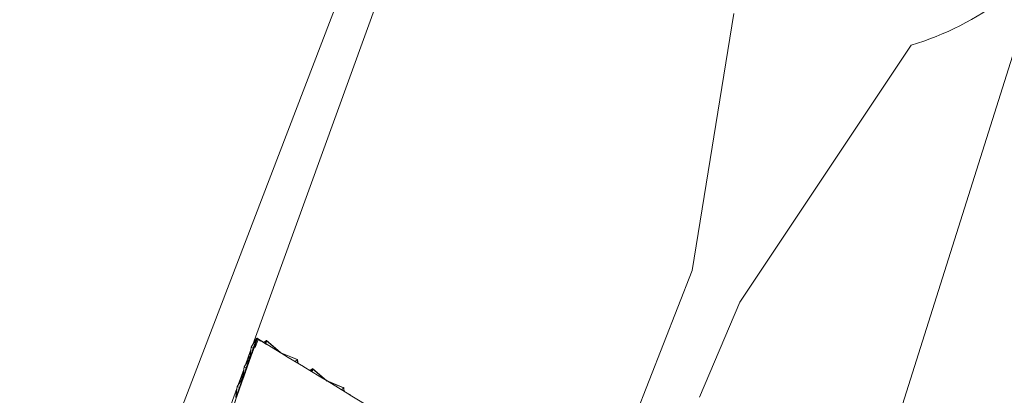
# Model space of a CAD drawing. Header units: inches. Extents: x 424 to 2043, y -237 to 445.
# Tile 963 of 965: x 1508 to 1699, y 191 to 264. Entities that reach past the tile are written whole.
import ezdxf

# ---------------------------------------------------------------- set-up
doc = ezdxf.new("R2010")
doc.units = ezdxf.units.IN
doc.header["$MEASUREMENT"] = 0
for name, color, linetype, lineweight in [('A-GENM', 13, 'Continuous', 9), ('A-GLAZ-CURT', 52, 'Continuous', 9), ('A-ROOF', 132, 'Continuous', 9), ('A-WALL', 113, 'Continuous', 9)]:
    doc.layers.add(name, color=color, linetype=linetype, lineweight=lineweight)

# ---------------------------------------------------------------- blocks, each defined once
blk = doc.blocks.new('Family2 - Family2-154966-Site')
at = {"layer": 'A-GLAZ-CURT'}
for p, q in [((-136.89, 69.23), (-137.98, 67.52)), ((-136.89, 69.23), (-137.98, 67.52)), ((-136.88, 69.28), (-137.55, 67.37)), ((-137.53, 67.36), (-136.86, 69.25)), ((-137.49, 67.35), (-136.82, 69.25)), ((-136.93, 68.77), (-136.87, 69.12)), ((-136.88, 69.25), (-136.88, 69.25)), ((-136.88, 69.07), (-136.88, 68.91)), ((-136.87, 69.29), (-136.87, 69.28)), ((-136.86, 68.96), (-136.86, 69.14)), ((-136.85, 69.28), (-136.83, 69.32)), ((-136.82, 69.07), (-136.82, 69.28)), ((-137.55, 67.37), (-138.23, 65.46)), ((-138.21, 65.51), (-137.98, 67.52)), ((-138.21, 65.51), (-137.98, 67.52)), ((-138.2, 65.47), (-137.53, 67.36)), ((-138.17, 65.45), (-137.49, 67.35)), ((-137.98, 67.52), (-137.55, 67.37)), ((-137.98, 67.52), (-137.55, 67.37)), ((-137.53, 67.36), (-137.55, 67.37)), ((-137.49, 67.35), (-137.53, 67.36)), ((-137.49, 67.35), (-137.43, 67.33)), ((-137.49, 67.35), (-137.43, 67.33)), ((-137.14, 68.15), (-136.95, 68.89)), ((-138.23, 65.46), (-138.23, 65.45)), ((-138.22, 65.4), (-138.21, 65.44)), ((-138.21, 65.49), (-138.21, 65.48)), ((-138.18, 65.42), (-138.05, 65.58)), ((-138.13, 65.55), (-138.01, 65.7)), ((-137.95, 65.88), (-138.12, 65.58)), ((-137.99, 65.75), (-138.09, 65.63)), ((-137.72, 66.51), (-138.04, 65.81))]:
    blk.add_line(p, q, dxfattribs=at)
for points, knots in [([(-136.83, 69.32), (-136.84, 69.32), (-136.84, 69.32), (-136.85, 69.32), (-136.85, 69.32), (-136.85, 69.32), (-136.85, 69.32), (-136.86, 69.31), (-136.86, 69.31), (-136.86, 69.31), (-136.86, 69.3), (-136.87, 69.3), (-136.87, 69.3), (-136.87, 69.29), (-136.87, 69.29), (-136.87, 69.29)], [0, 0, 0, 0, 0.0833333, 0.125, 0.1458333, 0.1666667, 0.2083333, 0.2291667, 0.25, 0.2916667, 0.3125, 0.3333333, 0.375, 0.4166667, 0.4293296, 0.4293296, 0.4293296, 0.4293296]), ([(-136.82, 69.26), (-136.82, 69.26), (-136.82, 69.26), (-136.82, 69.27), (-136.82, 69.28), (-136.82, 69.28), (-136.82, 69.29), (-136.82, 69.29), (-136.82, 69.3), (-136.82, 69.3), (-136.82, 69.3), (-136.82, 69.31), (-136.82, 69.31), (-136.83, 69.31), (-136.83, 69.32), (-136.83, 69.32), (-136.83, 69.32)], [0.51984, 0.51984, 0.51984, 0.51984, 0.5416667, 0.5833333, 0.625, 0.6666667, 0.6875, 0.7083333, 0.75, 0.7708333, 0.7916667, 0.8333333, 0.8541667, 0.875, 0.9166667, 1, 1, 1, 1]), ([(-136.82, 69.25), (-136.82, 69.25), (-136.82, 69.26), (-136.82, 69.26), (-136.82, 69.26)], [0.47583256, 0.47583256, 0.47583256, 0.47583256, 0.5, 0.51974833, 0.51974833, 0.51974833, 0.51974833]), ([(-138.22, 65.4), (-138.22, 65.4), (-138.23, 65.41), (-138.23, 65.41), (-138.23, 65.41), (-138.23, 65.41), (-138.23, 65.42), (-138.23, 65.42), (-138.23, 65.42), (-138.23, 65.43), (-138.23, 65.43), (-138.23, 65.44), (-138.23, 65.44), (-138.23, 65.45), (-138.23, 65.45), (-138.23, 65.45)], [0, 0, 0, 0, 0.0833333, 0.125, 0.1458333, 0.1666667, 0.2083333, 0.2291667, 0.25, 0.2916667, 0.3125, 0.3333333, 0.375, 0.4166667, 0.4293296, 0.4293296, 0.4293296, 0.4293296]), ([(-138.16, 65.45), (-138.17, 65.45), (-138.17, 65.45), (-138.17, 65.44), (-138.17, 65.44), (-138.18, 65.43), (-138.18, 65.42), (-138.18, 65.42), (-138.19, 65.42), (-138.19, 65.41), (-138.19, 65.41), (-138.2, 65.41), (-138.2, 65.41), (-138.2, 65.4), (-138.21, 65.4), (-138.21, 65.4), (-138.21, 65.4), (-138.22, 65.4), (-138.22, 65.4)], [0.4166667, 0.4166667, 0.4166667, 0.4166667, 0.4583333, 0.5, 0.5416667, 0.5833333, 0.625, 0.6666667, 0.6875, 0.7083333, 0.75, 0.7708333, 0.7916667, 0.8333333, 0.8541667, 0.875, 0.9166667, 1, 1, 1, 1])]:
    blk.add_open_spline(points, degree=3, knots=knots, dxfattribs=at)
blk.add_open_spline([(-136.82, 69.24), (-136.82, 69.25), (-136.82, 69.25), (-136.82, 69.25)], degree=3, dxfattribs=at)
blk = doc.blocks.new('Family2 - Family2-V1-Site')
at = {"layer": 'A-GLAZ-CURT'}
for p, q in [((-138.24, 65.42), (-139.33, 63.7)), ((-138.24, 65.42), (-139.33, 63.7)), ((-138.23, 65.46), (-138.9, 63.55)), ((-138.88, 63.55), (-138.21, 65.44)), ((-138.84, 63.53), (-138.17, 65.43)), ((-138.28, 64.95), (-138.22, 65.3)), ((-138.22, 65.47), (-138.23, 65.46)), ((-138.23, 65.44), (-138.23, 65.43)), ((-138.23, 65.25), (-138.23, 65.09)), ((-138.21, 65.14), (-138.21, 65.33)), ((-138.2, 65.47), (-138.19, 65.5)), ((-138.17, 65.26), (-138.17, 65.46)), ((-138.9, 63.55), (-139.58, 61.65)), ((-139.56, 61.69), (-139.33, 63.7)), ((-139.56, 61.69), (-139.33, 63.7)), ((-139.55, 61.65), (-138.88, 63.55)), ((-139.52, 61.64), (-138.84, 63.53)), ((-139.33, 63.7), (-138.9, 63.55)), ((-139.33, 63.7), (-138.9, 63.55)), ((-138.88, 63.55), (-138.9, 63.55)), ((-138.84, 63.53), (-138.88, 63.55)), ((-138.84, 63.53), (-138.78, 63.51)), ((-138.84, 63.53), (-138.78, 63.51)), ((-138.5, 64.33), (-138.3, 65.07)), ((-139.58, 61.65), (-139.58, 61.63)), ((-139.57, 61.59), (-139.56, 61.62)), ((-139.56, 61.67), (-139.56, 61.66)), ((-139.53, 61.61), (-139.4, 61.77)), ((-139.48, 61.74), (-139.36, 61.88)), ((-139.3, 62.07), (-139.47, 61.76)), ((-139.34, 61.93), (-139.44, 61.81)), ((-139.07, 62.69), (-139.39, 61.99))]:
    blk.add_line(p, q, dxfattribs=at)
for points, knots in [([(-138.19, 65.5), (-138.19, 65.5), (-138.19, 65.51), (-138.2, 65.5), (-138.2, 65.5), (-138.2, 65.5), (-138.2, 65.5), (-138.21, 65.5), (-138.21, 65.49), (-138.21, 65.49), (-138.21, 65.49), (-138.22, 65.49), (-138.22, 65.48), (-138.22, 65.48), (-138.22, 65.47), (-138.22, 65.47)], [0, 0, 0, 0, 0.0833333, 0.125, 0.1458333, 0.1666667, 0.2083333, 0.2291667, 0.25, 0.2916667, 0.3125, 0.3333333, 0.375, 0.4166667, 0.4293296, 0.4293296, 0.4293296, 0.4293296]), ([(-138.17, 65.43), (-138.17, 65.43), (-138.17, 65.43), (-138.17, 65.44), (-138.17, 65.45), (-138.17, 65.46), (-138.17, 65.46), (-138.17, 65.47), (-138.17, 65.47), (-138.17, 65.48), (-138.17, 65.48), (-138.17, 65.48), (-138.17, 65.49), (-138.17, 65.49), (-138.17, 65.49), (-138.18, 65.5), (-138.18, 65.5), (-138.18, 65.5), (-138.19, 65.5)], [0.4166667, 0.4166667, 0.4166667, 0.4166667, 0.4583333, 0.5, 0.5416667, 0.5833333, 0.625, 0.6666667, 0.6875, 0.7083333, 0.75, 0.7708333, 0.7916667, 0.8333333, 0.8541667, 0.875, 0.9166667, 1, 1, 1, 1]), ([(-139.57, 61.59), (-139.57, 61.59), (-139.58, 61.59), (-139.58, 61.59), (-139.58, 61.6), (-139.58, 61.6), (-139.58, 61.6), (-139.58, 61.61), (-139.58, 61.61), (-139.58, 61.61), (-139.58, 61.62), (-139.58, 61.62), (-139.58, 61.63), (-139.58, 61.63), (-139.58, 61.63), (-139.58, 61.63)], [0, 0, 0, 0, 0.0833333, 0.125, 0.1458333, 0.1666667, 0.2083333, 0.2291667, 0.25, 0.2916667, 0.3125, 0.3333333, 0.375, 0.4166667, 0.4293296, 0.4293296, 0.4293296, 0.4293296]), ([(-139.52, 61.64), (-139.52, 61.64), (-139.52, 61.63), (-139.52, 61.63), (-139.52, 61.62), (-139.53, 61.61), (-139.53, 61.61), (-139.54, 61.6), (-139.54, 61.6), (-139.54, 61.6), (-139.54, 61.6), (-139.55, 61.59), (-139.55, 61.59), (-139.55, 61.59), (-139.56, 61.59), (-139.56, 61.59), (-139.57, 61.59), (-139.57, 61.59), (-139.57, 61.59)], [0.4166667, 0.4166667, 0.4166667, 0.4166667, 0.4583333, 0.5, 0.5416667, 0.5833333, 0.625, 0.6666667, 0.6875, 0.7083333, 0.75, 0.7708333, 0.7916667, 0.8333333, 0.8541667, 0.875, 0.9166667, 1, 1, 1, 1])]:
    blk.add_open_spline(points, degree=3, knots=knots, dxfattribs=at)
blk = doc.blocks.new('Family2 - Family2-V5-Site')
at = {"layer": 'A-GLAZ-CURT'}
for p, q in [((-138.18, 65.78), (-138.42, 65.53)), ((-138.18, 65.78), (-138.42, 65.53)), ((-138.2, 65.57), (-138.42, 65.53)), ((-138.42, 65.53), (-138.2, 65.57)), ((-138.28, 65.36), (-138.42, 65.53)), ((-138.42, 65.53), (-138.23, 65.46)), ((-138.42, 65.53), (-138.23, 65.46)), ((-138.42, 65.53), (-138.28, 65.36)), ((-138.39, 65.18), (-138.42, 65.53)), ((-138.39, 65.18), (-138.42, 65.53)), ((-138.21, 65.49), (-138.23, 65.46)), ((-138.23, 65.46), (-138.23, 65.43)), ((-138.23, 65.25), (-138.23, 65.09)), ((-138.21, 65.46), (-138.2, 65.47)), ((-138.21, 65.44), (-138.21, 65.46)), ((-138.21, 65.14), (-138.21, 65.33)), ((-138.17, 65.44), (-138.05, 65.58)), ((-138.17, 65.44), (-138.11, 65.42)), ((-138.17, 65.44), (-138.11, 65.42)), ((-138.17, 65.26), (-138.17, 65.44)), ((-138.17, 65.38), (-138.14, 65.33)), ((-138.13, 65.55), (-138.01, 65.7)), ((-138.13, 65.49), (-138.08, 65.51)), ((-137.99, 65.75), (-138.09, 65.63))]:
    blk.add_line(p, q, dxfattribs=at)
for points, knots in [([(-138.23, 65.46), (-138.23, 65.46), (-138.23, 65.46), (-138.23, 65.46), (-138.23, 65.46), (-138.23, 65.46), (-138.23, 65.46), (-138.23, 65.46), (-138.22, 65.46), (-138.22, 65.46), (-138.22, 65.46), (-138.22, 65.46), (-138.22, 65.46), (-138.21, 65.46), (-138.21, 65.46), (-138.21, 65.46)], [-0.4166667, -0.4166667, -0.4166667, -0.4166667, -0.3958333, -0.375, -0.3333333, -0.3125, -0.2916667, -0.25, -0.2291667, -0.2083333, -0.1666667, -0.1458333, -0.125, -0.0833333, 0, 0, 0, 0]), ([(-138.21, 65.46), (-138.21, 65.45), (-138.2, 65.45), (-138.2, 65.45), (-138.2, 65.45), (-138.19, 65.45), (-138.19, 65.45), (-138.19, 65.45), (-138.19, 65.45), (-138.18, 65.45), (-138.18, 65.45), (-138.18, 65.44), (-138.18, 65.44), (-138.17, 65.44), (-138.17, 65.44), (-138.17, 65.44), (-138.17, 65.44), (-138.17, 65.44), (-138.17, 65.44), (-138.17, 65.44), (-138.17, 65.44), (-138.17, 65.44), (-138.17, 65.44)], [-1, -1, -1, -1, -0.9166667, -0.875, -0.8541667, -0.8333333, -0.7916667, -0.7708333, -0.75, -0.7083333, -0.6875, -0.6666667, -0.625, -0.6041667, -0.5833333, -0.5416667, -0.5, -0.4583333, -0.4166667, -0.3958333, -0.375, -0.3333333, -0.3333333, -0.3333333, -0.3333333])]:
    blk.add_open_spline(points, degree=3, knots=knots, dxfattribs=at)
blk = doc.blocks.new('Family2 - Family2-157036-Site')
at = {"layer": 'A-GLAZ-CURT'}
for p, q in [((-121.91, 64.88), (-121.92, 64.79)), ((-121.9, 64.89), (-121.88, 64.85)), ((-121.87, 64.85), (-121.89, 64.89)), ((-121.85, 64.8), (-121.84, 64.8)), ((-121.83, 64.8), (-121.84, 64.8)), ((-121.83, 64.79), (-121.83, 64.8))]:
    blk.add_line(p, q, dxfattribs=at)
for points, knots in [([(-121.91, 64.85), (-121.91, 64.85), (-121.91, 64.85), (-121.91, 64.86), (-121.91, 64.86), (-121.91, 64.87), (-121.91, 64.87), (-121.91, 64.88), (-121.91, 64.88), (-121.91, 64.89), (-121.91, 64.89), (-121.9, 64.89), (-121.9, 64.89)], [0.7197537, 0.7197537, 0.7197537, 0.7197537, 0.7291667, 0.75, 0.7708333, 0.7916667, 0.8333333, 0.8541667, 0.875, 0.9166667, 0.9583333, 1, 1, 1, 1]), ([(-121.9, 64.89), (-121.9, 64.89), (-121.9, 64.89), (-121.9, 64.9), (-121.9, 64.9), (-121.9, 64.89), (-121.89, 64.89), (-121.89, 64.89), (-121.89, 64.89), (-121.89, 64.89), (-121.89, 64.89), (-121.89, 64.89)], [0, 0, 0, 0, 0.0416667, 0.0833333, 0.125, 0.1458333, 0.1666667, 0.2083333, 0.2291667, 0.25, 0.2542186, 0.2542186, 0.2542186, 0.2542186]), ([(-121.9, 64.8), (-121.9, 64.8), (-121.9, 64.8), (-121.9, 64.8), (-121.9, 64.8)], [0.46264498, 0.46264498, 0.46264498, 0.46264498, 0.47916667, 0.5, 0.5, 0.5, 0.5]), ([(-121.89, 64.78), (-121.89, 64.79), (-121.89, 64.79), (-121.89, 64.79), (-121.89, 64.79)], [0.407841, 0.407841, 0.407841, 0.407841, 0.41666667, 0.42243542, 0.42243542, 0.42243542, 0.42243542])]:
    blk.add_open_spline(points, degree=3, knots=knots, dxfattribs=at)
blk = doc.blocks.new('Family2 - Family2-157062-Site')
at = {"layer": 'A-GLAZ-CURT'}
for p, q in [((-121.92, 64.79), (-121.92, 64.79)), ((-121.85, 64.86), (-121.88, 64.85)), ((-121.87, 64.85), (-121.85, 64.85)), ((-121.86, 64.79), (-121.86, 64.8)), ((-121.85, 64.83), (-121.85, 64.86)), ((-121.85, 64.85), (-121.85, 64.84))]:
    blk.add_line(p, q, dxfattribs=at)
for points, knots in [([(-121.91, 64.8), (-121.91, 64.8), (-121.9, 64.8), (-121.9, 64.8), (-121.9, 64.8)], [0.41666667, 0.41666667, 0.41666667, 0.41666667, 0.4375, 0.44630309, 0.44630309, 0.44630309, 0.44630309]), ([(-121.9, 64.8), (-121.9, 64.8), (-121.9, 64.81), (-121.89, 64.81), (-121.89, 64.81), (-121.89, 64.81), (-121.88, 64.82), (-121.88, 64.82), (-121.88, 64.82), (-121.87, 64.83), (-121.87, 64.83), (-121.87, 64.83), (-121.86, 64.84), (-121.86, 64.84), (-121.86, 64.84), (-121.86, 64.84), (-121.85, 64.85), (-121.85, 64.85), (-121.85, 64.85)], [0.5038448, 0.5038448, 0.5038448, 0.5038448, 0.5208333, 0.5416667, 0.5625, 0.5833333, 0.625, 0.6666667, 0.7083333, 0.75, 0.7708333, 0.7916667, 0.8333333, 0.8541667, 0.875, 0.9166667, 0.9583333, 1, 1, 1, 1]), ([(-121.85, 64.85), (-121.85, 64.85), (-121.85, 64.85), (-121.85, 64.86), (-121.85, 64.86), (-121.85, 64.86), (-121.85, 64.86), (-121.85, 64.86), (-121.85, 64.86), (-121.85, 64.86), (-121.85, 64.86)], [0, 0, 0, 0, 0.0416667, 0.0833333, 0.125, 0.1458333, 0.1666667, 0.2083333, 0.2291667, 0.25, 0.25, 0.25, 0.25])]:
    blk.add_open_spline(points, degree=3, knots=knots, dxfattribs=at)
blk = doc.blocks.new('Family2 - Family2-157064-Site')
at = {"layer": 'A-GLAZ-CURT'}
for p, q in [((-130.93, 70.36), (-130.93, 70.28)), ((-130.92, 70.38), (-130.89, 70.33)), ((-130.88, 70.34), (-130.91, 70.37)), ((-130.9, 70.25), (-130.89, 70.24)), ((-130.86, 70.28), (-130.86, 70.28)), ((-130.85, 70.28), (-130.85, 70.28)), ((-130.84, 70.27), (-130.84, 70.28))]:
    blk.add_line(p, q, dxfattribs=at)
for points, knots in [([(-130.93, 70.34), (-130.93, 70.34), (-130.93, 70.34), (-130.93, 70.34), (-130.93, 70.35), (-130.93, 70.35), (-130.93, 70.36), (-130.93, 70.36), (-130.93, 70.36), (-130.93, 70.37), (-130.92, 70.37), (-130.92, 70.37), (-130.92, 70.38)], [0.7226535, 0.7226535, 0.7226535, 0.7226535, 0.7291667, 0.75, 0.7708333, 0.7916667, 0.8333333, 0.8541667, 0.875, 0.9166667, 0.9583333, 1, 1, 1, 1]), ([(-130.92, 70.38), (-130.92, 70.38), (-130.92, 70.38), (-130.92, 70.38), (-130.92, 70.38), (-130.91, 70.38), (-130.91, 70.38), (-130.91, 70.38), (-130.91, 70.37), (-130.91, 70.37), (-130.91, 70.37), (-130.9, 70.37), (-130.9, 70.37)], [0, 0, 0, 0, 0.0416667, 0.0833333, 0.125, 0.1458333, 0.1666667, 0.2083333, 0.2291667, 0.25, 0.2708333, 0.2821154, 0.2821154, 0.2821154, 0.2821154]), ([(-130.91, 70.28), (-130.91, 70.28), (-130.91, 70.28), (-130.91, 70.29), (-130.91, 70.29)], [0.46440912, 0.46440912, 0.46440912, 0.46440912, 0.47916667, 0.5, 0.5, 0.5, 0.5])]:
    blk.add_open_spline(points, degree=3, knots=knots, dxfattribs=at)
blk.add_open_spline([(-130.91, 70.27), (-130.91, 70.27), (-130.91, 70.27), (-130.91, 70.27)], degree=3, dxfattribs=at)
blk = doc.blocks.new('Family2 - Family2-157070-Site')
at = {"layer": 'A-GLAZ-CURT'}
for p, q in [((-130.94, 70.28), (-130.93, 70.28)), ((-130.93, 70.28), (-130.93, 70.28)), ((-130.87, 70.34), (-130.9, 70.34)), ((-130.88, 70.33), (-130.87, 70.33)), ((-130.87, 70.31), (-130.87, 70.34)), ((-130.87, 70.33), (-130.87, 70.32)), ((-130.87, 70.28), (-130.87, 70.28))]:
    blk.add_line(p, q, dxfattribs=at)
blk.add_open_spline([(-130.92, 70.28), (-130.92, 70.28), (-130.92, 70.28), (-130.92, 70.28)], degree=3, dxfattribs=at)
for points, knots in [([(-130.91, 70.29), (-130.91, 70.29), (-130.91, 70.29), (-130.91, 70.29), (-130.9, 70.3), (-130.9, 70.3), (-130.9, 70.31), (-130.89, 70.31), (-130.89, 70.31), (-130.89, 70.31), (-130.88, 70.32), (-130.88, 70.32), (-130.88, 70.32), (-130.88, 70.32), (-130.88, 70.33), (-130.87, 70.33), (-130.87, 70.33), (-130.87, 70.33)], [0.5042826, 0.5042826, 0.5042826, 0.5042826, 0.5416667, 0.5833333, 0.625, 0.6666667, 0.6875, 0.7083333, 0.75, 0.7708333, 0.7916667, 0.8333333, 0.8541667, 0.875, 0.9166667, 0.9583333, 1, 1, 1, 1]), ([(-130.87, 70.33), (-130.87, 70.33), (-130.87, 70.34), (-130.87, 70.34), (-130.87, 70.34), (-130.87, 70.34), (-130.87, 70.34), (-130.87, 70.34), (-130.87, 70.34), (-130.87, 70.34)], [0, 0, 0, 0, 0.0416667, 0.0833333, 0.125, 0.1458333, 0.1666667, 0.2083333, 0.2264741, 0.2264741, 0.2264741, 0.2264741])]:
    blk.add_open_spline(points, degree=3, knots=knots, dxfattribs=at)
blk = doc.blocks.new('Generic Models 7 - Generic Models 7-166682-Site')
at = {"layer": 'A-GENM'}
for p, q in [((-138.45, 65.88), (-139.12, 64.03)), ((-138.18, 65.79), (-138.45, 65.88)), ((-139.37, 63.35), (-140.55, 60.09)), ((-140.7, 59.66), (-161.37, 2.63)), ((-73.56, 42.37), (-100.54, 52.15)), ((-110.54, -70.74), (-73.56, 42.37)), ((-161.73, 0.81), (-159.54, 6.83)), ((-159.54, 6.83), (-159.4, 6.77)), ((-161.37, 2.63), (-178.15, -43.66)), ((-161.37, 0.68), (-161.73, 0.81)), ((-178.15, -43.66), (-110.54, -70.74))]:
    blk.add_line(p, q, dxfattribs=at)
blk = doc.blocks.new('Generic Models 8 - Generic Models 8-168006-Site')
at = {"layer": 'A-GENM'}
for p, q in [((-114.68, 152.01), (-189.12, -42.1)), ((-136.27, 71.89), (-107.41, 151.55)), ((-42.71, 136.29), (-50.87, 86.28)), ((13.4, 134.13), (-98.02, -218.43)), ((-41.55, 80.15), (-8.23, 130.16)), ((-50.87, 86.28), (-64.36, 51.66)), ((-49.4, 61.64), (-41.55, 80.15)), ((-137.7, 67.96), (-136.7, 70.72)), ((-139.12, 64.03), (-138.03, 67.04)), ((-140.55, 60.09), (-139.37, 63.35))]:
    blk.add_line(p, q, dxfattribs=at)
blk.add_arc((-24.15, 183.92), 56.07, 286.5032, 307.3508, dxfattribs=at)
blk = doc.blocks.new('Generic Models 9 - Generic Models 9-169069-Site')
at = {"layer": 'A-GENM'}
for p, q in [((-189.12, -42.1), (-114.68, 152.01)), ((-107.41, 151.55), (-136.27, 71.89)), ((-50.87, 86.28), (-42.71, 136.29)), ((-98.02, -218.43), (13.4, 134.13)), ((-8.23, 130.16), (-41.55, 80.15)), ((-68.67, 40.6), (-50.87, 86.28)), ((-41.55, 80.15), (-49.4, 61.64)), ((-136.7, 70.72), (-137.7, 67.96)), ((-138.03, 67.04), (-138.45, 65.88)), ((-138.45, 65.88), (-138.18, 65.79))]:
    blk.add_line(p, q, dxfattribs=at)
blk.add_arc((-24.15, 183.92), 56.07, 286.5032, 307.3508, dxfattribs=at)

msp = doc.modelspace()

# ---------------------------------------------------------------- linework, layer by layer
at = {"layer": 'A-GLAZ-CURT'}
for p, q in [((1553.97, 202.33), (1552.89, 200.62)), ((1553.97, 202.33), (1552.89, 200.62)), ((1553.99, 202.38), (1553.31, 200.46)), ((1553.34, 200.46), (1554.03, 202.41)), ((1553.37, 200.44), (1554.04, 202.34)), ((1553.72, 201.24), (1553.91, 201.98)), ((1553.94, 201.86), (1554, 202.21)), ((1553.99, 202.35), (1553.99, 202.34)), ((1553.99, 202.16), (1553.99, 202)), ((1554.01, 202.05), (1554.01, 202.24)), ((1554.05, 202.17), (1554.05, 202.37)), ((1554.08, 202.37), (1554.07, 202.33)), ((1554.07, 202.33), (1554.07, 202.23)), ((1554.13, 202.33), (1554.14, 202.36)), ((1554.13, 202.35), (1554.13, 202.32)), ((1554.13, 202.29), (1554.13, 202.33)), ((1554.13, 202.32), (1554.13, 202.31)), ((1555.3, 201.64), (1555.91, 201.98)), ((1555.31, 201.6), (1555.3, 201.64)), ((1555.91, 201.94), (1555.31, 201.6)), ((1555.91, 201.94), (1555.31, 201.6)), ((1555.56, 201.44), (1555.92, 201.93)), ((1555.56, 201.44), (1555.92, 201.93)), ((1555.92, 201.92), (1555.78, 201.31)), ((1555.78, 201.31), (1555.92, 201.92)), ((1555.91, 201.98), (1555.92, 201.94)), ((1555.92, 201.88), (1555.91, 201.98)), ((1555.91, 201.98), (1555.92, 201.94)), ((1555.92, 201.94), (1555.92, 201.88)), ((1555.92, 201.94), (1558.52, 199.68)), ((1555.92, 201.94), (1558.52, 199.68)), ((1555.92, 201.88), (1555.92, 201.94)), ((1558.34, 199.78), (1555.92, 201.88)), ((1553.31, 200.46), (1552.64, 198.56)), ((1552.65, 198.6), (1552.89, 200.62)), ((1552.65, 198.6), (1552.89, 200.62)), ((1552.67, 198.56), (1553.34, 200.46)), ((1552.7, 198.55), (1553.37, 200.44)), ((1553.14, 199.6), (1552.82, 198.9)), ((1552.89, 200.62), (1553.31, 200.46)), ((1552.89, 200.62), (1553.31, 200.46)), ((1553.34, 200.46), (1553.31, 200.46)), ((1553.37, 200.44), (1553.34, 200.46)), ((1553.37, 200.44), (1553.43, 200.42)), ((1553.37, 200.44), (1553.43, 200.42)), ((1558.52, 199.66), (1558.34, 199.78)), ((1558.53, 199.65), (1558.58, 199.58)), ((1558.57, 199.55), (1558.63, 199.56)), ((1558.58, 199.59), (1558.62, 199.52)), ((1558.63, 199.61), (1558.6, 199.65)), ((1558.64, 199.62), (1558.61, 199.62)), ((1558.62, 199.61), (1558.63, 199.61)), ((1558.63, 199.61), (1558.63, 199.61)), ((1558.63, 199.56), (1558.68, 199.57)), ((1558.66, 199.56), (1558.99, 199.39)), ((1558.67, 199.55), (1558.67, 199.56)), ((1558.67, 199.56), (1558.67, 199.56)), ((1561.92, 198.27), (1558.68, 199.57)), ((1561.92, 198.27), (1558.68, 199.57)), ((1558.99, 199.39), (1561.87, 198.24)), ((1552.69, 198.88), (1552.44, 198.63)), ((1552.69, 198.88), (1552.44, 198.63)), ((1552.44, 198.63), (1552.66, 198.67)), ((1552.66, 198.67), (1552.44, 198.63)), ((1552.47, 198.28), (1552.44, 198.63)), ((1552.44, 198.63), (1552.58, 198.45)), ((1552.47, 198.28), (1552.44, 198.63)), ((1552.44, 198.63), (1552.64, 198.56)), ((1552.58, 198.45), (1552.44, 198.63)), ((1552.44, 198.63), (1552.64, 198.56)), ((1552.64, 198.55), (1552.63, 198.54)), ((1552.66, 198.58), (1552.64, 198.56)), ((1552.64, 198.56), (1552.64, 198.53)), ((1552.64, 198.5), (1552.65, 198.53)), ((1552.64, 198.35), (1552.64, 198.19)), ((1552.66, 198.58), (1552.65, 198.57)), ((1552.65, 198.53), (1552.65, 198.55)), ((1552.65, 198.55), (1552.66, 198.55)), ((1552.65, 198.55), (1552.66, 198.55)), ((1552.66, 198.24), (1552.65, 198.42)), ((1552.66, 198.55), (1552.67, 198.56)), ((1552.68, 198.52), (1552.81, 198.68)), ((1552.7, 198.54), (1552.81, 198.68)), ((1552.7, 198.35), (1552.7, 198.54)), ((1552.7, 198.54), (1552.75, 198.51)), ((1552.7, 198.54), (1552.75, 198.51)), ((1552.7, 198.47), (1552.72, 198.42)), ((1552.73, 198.65), (1552.85, 198.79)), ((1552.73, 198.65), (1552.85, 198.79)), ((1552.92, 198.98), (1552.74, 198.67)), ((1552.74, 198.58), (1552.79, 198.6)), ((1552.87, 198.84), (1552.77, 198.72)), ((1552.87, 198.84), (1552.77, 198.72)), ((1561.93, 198.26), (1561.47, 197.85)), ((1561.47, 197.85), (1561.93, 198.26)), ((1561.87, 198.24), (1561.94, 198.28)), ((1561.93, 198.26), (1561.87, 198.24)), ((1561.87, 198.24), (1561.93, 198.26)), ((1561.93, 198.26), (1561.91, 197.58)), ((1561.93, 198.26), (1561.91, 197.58)), ((1561.91, 197.58), (1561.93, 197.61)), ((1561.94, 198.28), (1561.93, 198.26)), ((1561.93, 197.61), (1561.94, 198.28)), ((1561.94, 198.28), (1561.93, 198.26)), ((1562.07, 197.49), (1561.94, 198.18)), ((1562.07, 197.49), (1561.94, 198.18)), ((1563.09, 196.89), (1563.09, 196.85)), ((1563.09, 196.89), (1563.09, 196.85)), ((1563.09, 196.85), (1563.09, 196.81)), ((1563.09, 196.85), (1563.09, 196.81)), ((1563.15, 196.84), (1563.15, 196.87)), ((1563.15, 196.84), (1563.15, 196.87)), ((1563.15, 196.86), (1563.15, 196.83)), ((1563.15, 196.86), (1563.15, 196.83)), ((1563.15, 196.81), (1563.15, 196.84)), ((1563.15, 196.81), (1563.15, 196.84)), ((1563.15, 196.83), (1563.15, 196.83)), ((1563.15, 196.83), (1563.15, 196.83)), ((1564.32, 196.15), (1564.91, 196.48)), ((1564.33, 196.11), (1564.32, 196.15)), ((1564.92, 196.44), (1564.33, 196.11)), ((1564.92, 196.44), (1564.33, 196.11)), ((1564.57, 195.96), (1564.92, 196.43)), ((1564.57, 195.96), (1564.92, 196.43)), ((1564.92, 196.42), (1564.79, 195.83)), ((1564.79, 195.83), (1564.92, 196.42)), ((1564.91, 196.48), (1564.93, 196.44)), ((1564.93, 196.38), (1564.91, 196.48)), ((1564.91, 196.48), (1564.93, 196.44)), ((1564.93, 196.44), (1564.93, 196.38)), ((1564.93, 196.44), (1567.54, 194.19)), ((1564.93, 196.44), (1567.54, 194.19)), ((1564.93, 196.38), (1564.93, 196.44)), ((1567.36, 194.3), (1564.93, 196.38)), ((1567.55, 194.17), (1567.36, 194.3)), ((1567.55, 194.17), (1567.59, 194.1)), ((1567.59, 194.1), (1567.63, 194.04)), ((1567.59, 194.07), (1567.65, 194.07)), ((1567.61, 194.13), (1567.61, 194.13)), ((1567.61, 194.13), (1567.61, 194.13)), ((1567.64, 194.13), (1567.62, 194.16)), ((1567.66, 194.14), (1567.63, 194.13)), ((1567.64, 194.13), (1567.64, 194.13)), ((1567.64, 194.12), (1567.64, 194.13)), ((1567.65, 194.08), (1567.7, 194.08)), ((1567.67, 194.08), (1568, 193.91)), ((1567.68, 194.07), (1567.68, 194.08)), ((1567.68, 194.08), (1567.68, 194.08)), ((1570.92, 192.77), (1567.69, 194.08)), ((1570.92, 192.77), (1567.69, 194.08)), ((1568, 193.91), (1570.88, 192.74)), ((1570.93, 192.76), (1570.49, 192.36)), ((1570.49, 192.36), (1570.93, 192.76)), ((1570.88, 192.74), (1570.95, 192.78)), ((1570.93, 192.76), (1570.88, 192.74)), ((1570.88, 192.74), (1570.93, 192.76)), ((1570.95, 192.78), (1570.93, 192.76)), ((1570.95, 192.78), (1570.93, 192.76)), ((1570.93, 192.76), (1570.93, 192.09)), ((1570.93, 192.76), (1570.93, 192.09)), ((1570.93, 192.09), (1570.95, 192.12)), ((1570.95, 192.12), (1570.95, 192.78)), ((1571.02, 192.04), (1570.95, 192.62)), ((1571.02, 192.04), (1570.95, 192.62)), ((1572.11, 191.37), (1572.1, 191.33)), ((1572.11, 191.37), (1572.1, 191.33)), ((1572.11, 191.4), (1572.11, 191.37)), ((1572.11, 191.4), (1572.11, 191.37)), ((1572.16, 191.36), (1572.17, 191.38)), ((1572.17, 191.38), (1572.16, 191.35)), ((1572.16, 191.36), (1572.17, 191.38)), ((1572.17, 191.38), (1572.16, 191.35)), ((1572.16, 191.32), (1572.16, 191.36)), ((1572.16, 191.32), (1572.16, 191.36)), ((1572.16, 191.35), (1572.16, 191.34)), ((1572.16, 191.35), (1572.16, 191.34))]:
    msp.add_line(p, q, dxfattribs=at)
at = {"layer": 'A-GLAZ-CURT', "flags": 128}
for points in [[(1554.08, 202.38), (1554.08, 202.38), (1554.09, 202.39), (1554.09, 202.39), (1554.1, 202.39), (1554.11, 202.39), (1554.12, 202.39), (1554.12, 202.38), (1554.13, 202.38), (1554.13, 202.37), (1554.13, 202.36), (1554.14, 202.36), (1554.13, 202.35), (1554.13, 202.35)], [(1554.13, 202.35), (1554.13, 202.34), (1554.12, 202.34), (1554.12, 202.34), (1554.11, 202.34), (1554.1, 202.34), (1554.1, 202.34), (1554.09, 202.34), (1554.08, 202.35), (1554.08, 202.35), (1554.08, 202.36), (1554.08, 202.37), (1554.08, 202.37), (1554.08, 202.38)], [(1558.52, 199.68), (1558.53, 199.68), (1558.53, 199.68), (1558.54, 199.68), (1558.54, 199.68), (1558.55, 199.68), (1558.56, 199.68), (1558.57, 199.68), (1558.58, 199.67), (1558.59, 199.66), (1558.59, 199.66)], [(1558.6, 199.62), (1558.6, 199.62), (1558.59, 199.62), (1558.58, 199.62), (1558.57, 199.62), (1558.56, 199.62), (1558.55, 199.63), (1558.54, 199.63), (1558.54, 199.64), (1558.53, 199.65), (1558.53, 199.65), (1558.52, 199.66), (1558.52, 199.67), (1558.52, 199.67), (1558.52, 199.68)], [(1558.63, 199.61), (1558.63, 199.62), (1558.64, 199.62), (1558.64, 199.62), (1558.65, 199.62), (1558.66, 199.62), (1558.67, 199.62), (1558.67, 199.61), (1558.68, 199.61), (1558.69, 199.6), (1558.69, 199.6), (1558.69, 199.59), (1558.7, 199.58), (1558.7, 199.58), (1558.69, 199.57)], [(1558.69, 199.57), (1558.69, 199.57), (1558.69, 199.57), (1558.68, 199.57), (1558.67, 199.57), (1558.66, 199.57), (1558.66, 199.57), (1558.65, 199.57), (1558.64, 199.58), (1558.64, 199.58), (1558.63, 199.59), (1558.63, 199.6)], [(1552.64, 198.55), (1552.65, 198.55), (1552.65, 198.55), (1552.66, 198.55)], [(1552.65, 198.55), (1552.65, 198.55), (1552.65, 198.55), (1552.64, 198.55)], [(1552.67, 198.55), (1552.66, 198.54), (1552.66, 198.54), (1552.65, 198.55)], [(1552.66, 198.55), (1552.66, 198.55), (1552.66, 198.55), (1552.67, 198.55)], [(1563.15, 196.86), (1563.15, 196.86), (1563.14, 196.85), (1563.13, 196.85), (1563.13, 196.85), (1563.12, 196.85), (1563.11, 196.86), (1563.11, 196.86), (1563.1, 196.87), (1563.1, 196.87), (1563.1, 196.88), (1563.09, 196.88), (1563.09, 196.89), (1563.1, 196.89)], [(1563.15, 196.86), (1563.15, 196.86), (1563.14, 196.85), (1563.13, 196.85), (1563.13, 196.85), (1563.12, 196.85), (1563.11, 196.86), (1563.11, 196.86), (1563.1, 196.87), (1563.1, 196.87), (1563.1, 196.88), (1563.09, 196.88), (1563.09, 196.89), (1563.1, 196.89)], [(1563.1, 196.89), (1563.1, 196.9), (1563.11, 196.9), (1563.11, 196.9), (1563.12, 196.9), (1563.13, 196.9), (1563.13, 196.9), (1563.14, 196.9), (1563.14, 196.89), (1563.15, 196.89), (1563.15, 196.88), (1563.15, 196.87), (1563.15, 196.87), (1563.15, 196.86)], [(1563.1, 196.89), (1563.1, 196.9), (1563.11, 196.9), (1563.11, 196.9), (1563.12, 196.9), (1563.13, 196.9), (1563.13, 196.9), (1563.14, 196.9), (1563.14, 196.89), (1563.15, 196.89), (1563.15, 196.88), (1563.15, 196.87), (1563.15, 196.87), (1563.15, 196.86)], [(1567.54, 194.19), (1567.55, 194.19), (1567.55, 194.2), (1567.56, 194.2), (1567.56, 194.2), (1567.57, 194.2), (1567.58, 194.19), (1567.59, 194.19), (1567.6, 194.18), (1567.61, 194.18), (1567.61, 194.17)], [(1567.6, 194.13), (1567.6, 194.13), (1567.59, 194.14), (1567.58, 194.14), (1567.57, 194.14), (1567.56, 194.15), (1567.56, 194.16), (1567.55, 194.16), (1567.55, 194.17), (1567.54, 194.17), (1567.54, 194.18), (1567.54, 194.19), (1567.54, 194.19)], [(1567.64, 194.13), (1567.65, 194.13), (1567.65, 194.14), (1567.66, 194.14), (1567.67, 194.14), (1567.67, 194.14), (1567.68, 194.13), (1567.69, 194.13), (1567.7, 194.12), (1567.7, 194.12), (1567.71, 194.11), (1567.71, 194.11), (1567.71, 194.1), (1567.71, 194.1), (1567.71, 194.09)], [(1567.71, 194.09), (1567.71, 194.09), (1567.7, 194.08), (1567.69, 194.08), (1567.69, 194.08), (1567.68, 194.08), (1567.67, 194.09), (1567.67, 194.09), (1567.66, 194.1), (1567.65, 194.1), (1567.65, 194.11), (1567.65, 194.11)], [(1572.11, 191.41), (1572.12, 191.41), (1572.12, 191.42), (1572.13, 191.42), (1572.14, 191.42), (1572.14, 191.42), (1572.15, 191.42), (1572.16, 191.41), (1572.16, 191.41), (1572.17, 191.4), (1572.17, 191.4), (1572.17, 191.39), (1572.17, 191.38), (1572.17, 191.38)], [(1572.11, 191.41), (1572.12, 191.41), (1572.12, 191.42), (1572.13, 191.42), (1572.14, 191.42), (1572.14, 191.42), (1572.15, 191.42), (1572.16, 191.41), (1572.16, 191.41), (1572.17, 191.4), (1572.17, 191.4), (1572.17, 191.39), (1572.17, 191.38), (1572.17, 191.38)], [(1572.17, 191.38), (1572.16, 191.37), (1572.16, 191.37), (1572.15, 191.37), (1572.15, 191.37), (1572.14, 191.37), (1572.13, 191.37), (1572.13, 191.38), (1572.12, 191.38), (1572.12, 191.39), (1572.11, 191.39), (1572.11, 191.4), (1572.11, 191.41), (1572.11, 191.41)], [(1572.17, 191.38), (1572.16, 191.37), (1572.16, 191.37), (1572.15, 191.37), (1572.15, 191.37), (1572.14, 191.37), (1572.13, 191.37), (1572.13, 191.38), (1572.12, 191.38), (1572.12, 191.39), (1572.11, 191.39), (1572.11, 191.4), (1572.11, 191.41), (1572.11, 191.41)]]:
    msp.add_lwpolyline(points, dxfattribs=at)
at = {"layer": 'A-GLAZ-CURT'}
for centre, major_axis, ratio, start_param, end_param in [((1554.1, 202.33), (-0.03, 0.0013), 0.791989, 6.204819, 9.013367), ((1554.1, 202.33), (-0.03, 0.0013), 0.791989, 2.730182, 3.253781), ((1563.12, 196.85), (-0.0298, 0.0033), 0.770977, 0, 2.796664), ((1563.12, 196.85), (-0.0298, 0.0033), 0.770977, 0, 2.796664), ((1563.12, 196.85), (-0.0298, 0.0033), 0.770977, 2.796664, 3.141593), ((1563.12, 196.85), (-0.0298, 0.0033), 0.770977, 2.796664, 3.141593), ((1572.13, 191.36), (-0.0296, 0.0051), 0.749046, 0, 2.853017), ((1572.13, 191.36), (-0.0296, 0.0051), 0.749046, 0, 2.853017), ((1572.13, 191.36), (-0.0296, 0.0051), 0.749046, 2.853017, 3.114816), ((1572.13, 191.36), (-0.0296, 0.0051), 0.749046, 2.853017, 3.114816)]:
    msp.add_ellipse(centre, major_axis=major_axis, ratio=ratio, start_param=start_param, end_param=end_param, dxfattribs=at)
for points, knots in [([(1554.03, 202.41), (1554.03, 202.42), (1554.02, 202.42), (1554.02, 202.41), (1554.02, 202.41), (1554.01, 202.41), (1554.01, 202.41), (1554.01, 202.41), (1554, 202.41), (1554, 202.4), (1554, 202.4), (1554, 202.4), (1554, 202.39), (1553.99, 202.39), (1553.99, 202.38), (1553.99, 202.38)], [0, 0, 0, 0, 0.0833333, 0.125, 0.1458333, 0.1666667, 0.2083333, 0.2291667, 0.25, 0.2916667, 0.3125, 0.3333333, 0.375, 0.4166667, 0.4293296, 0.4293296, 0.4293296, 0.4293296]), ([(1554.04, 202.34), (1554.04, 202.34), (1554.04, 202.34), (1554.04, 202.35), (1554.05, 202.36), (1554.05, 202.37), (1554.05, 202.37), (1554.05, 202.38), (1554.05, 202.38), (1554.05, 202.39), (1554.04, 202.39), (1554.04, 202.39), (1554.04, 202.4), (1554.04, 202.4), (1554.04, 202.4), (1554.04, 202.41), (1554.03, 202.41), (1554.03, 202.41), (1554.03, 202.41)], [0.4166667, 0.4166667, 0.4166667, 0.4166667, 0.4583333, 0.5, 0.5416667, 0.5833333, 0.625, 0.6666667, 0.6875, 0.7083333, 0.75, 0.7708333, 0.7916667, 0.8333333, 0.8541667, 0.875, 0.9166667, 1, 1, 1, 1]), ([(1558.58, 199.58), (1558.58, 199.58), (1558.58, 199.58), (1558.58, 199.58), (1558.58, 199.59), (1558.58, 199.59)], [-0.31347839, -0.31347839, -0.31347839, -0.31347839, -0.3125, -0.29166667, -0.25, -0.25, -0.25, -0.25]), ([(1558.58, 199.58), (1558.58, 199.58), (1558.58, 199.58), (1558.58, 199.58), (1558.58, 199.58)], [-0.36199798, -0.36199798, -0.36199798, -0.36199798, -0.35416667, -0.33333333, -0.33333333, -0.33333333, -0.33333333]), ([(1558.59, 199.57), (1558.59, 199.57), (1558.59, 199.57), (1558.59, 199.57), (1558.59, 199.57)], [-0.45370386, -0.45370386, -0.45370386, -0.45370386, -0.4375, -0.41666667, -0.41666667, -0.41666667, -0.41666667]), ([(1558.6, 199.57), (1558.6, 199.57), (1558.6, 199.57), (1558.6, 199.57), (1558.6, 199.57)], [-0.5, -0.5, -0.5, -0.5, -0.47916667, -0.46440912, -0.46440912, -0.46440912, -0.46440912]), ([(1558.61, 199.56), (1558.61, 199.56), (1558.61, 199.56), (1558.61, 199.56), (1558.61, 199.56)], [-0.41666667, -0.41666667, -0.41666667, -0.41666667, -0.39583333, -0.38107579, -0.38107579, -0.38107579, -0.38107579]), ([(1558.62, 199.56), (1558.62, 199.56), (1558.62, 199.56), (1558.62, 199.56), (1558.62, 199.56)], [-0.33333333, -0.33333333, -0.33333333, -0.33333333, -0.3125, -0.29774246, -0.29774246, -0.29774246, -0.29774246]), ([(1558.64, 199.56), (1558.64, 199.56), (1558.64, 199.56), (1558.63, 199.56), (1558.63, 199.56), (1558.63, 199.56)], [-0.83333333, -0.83333333, -0.83333333, -0.83333333, -0.79166667, -0.77083333, -0.75372509, -0.75372509, -0.75372509, -0.75372509]), ([(1558.63, 199.56), (1558.63, 199.56), (1558.63, 199.56), (1558.63, 199.56), (1558.64, 199.56), (1558.64, 199.56)], [-0.25, -0.25, -0.25, -0.25, -0.22916667, -0.20833333, -0.20160468, -0.20160468, -0.20160468, -0.20160468]), ([(1552.64, 198.5), (1552.64, 198.5), (1552.64, 198.5), (1552.63, 198.5), (1552.63, 198.51), (1552.63, 198.51), (1552.63, 198.51), (1552.63, 198.52), (1552.63, 198.52), (1552.63, 198.52), (1552.63, 198.53), (1552.63, 198.53), (1552.63, 198.54), (1552.63, 198.54), (1552.63, 198.54), (1552.63, 198.54)], [0, 0, 0, 0, 0.0833333, 0.125, 0.1458333, 0.1666667, 0.2083333, 0.2291667, 0.25, 0.2916667, 0.3125, 0.3333333, 0.375, 0.4166667, 0.4293296, 0.4293296, 0.4293296, 0.4293296]), ([(1552.64, 198.56), (1552.64, 198.56), (1552.64, 198.56), (1552.64, 198.56), (1552.64, 198.56), (1552.64, 198.56), (1552.64, 198.55), (1552.64, 198.55)], [-0.2727273, -0.2727273, -0.2727273, -0.2727273, -0.2272727, -0.1818182, -0.1363636, -0.0909091, 0, 0, 0, 0]), ([(1552.69, 198.53), (1552.69, 198.53), (1552.69, 198.53), (1552.69, 198.52), (1552.68, 198.52), (1552.68, 198.51), (1552.68, 198.51), (1552.67, 198.51), (1552.67, 198.51), (1552.67, 198.5), (1552.66, 198.5), (1552.66, 198.5), (1552.66, 198.5), (1552.65, 198.5), (1552.65, 198.5), (1552.64, 198.5), (1552.64, 198.5)], [0.5196309, 0.5196309, 0.5196309, 0.5196309, 0.5416667, 0.5833333, 0.625, 0.6666667, 0.6875, 0.7083333, 0.75, 0.7708333, 0.7916667, 0.8333333, 0.8541667, 0.875, 0.9166667, 1, 1, 1, 1]), ([(1552.67, 198.55), (1552.67, 198.54), (1552.67, 198.54), (1552.68, 198.54), (1552.68, 198.54), (1552.68, 198.54), (1552.69, 198.54), (1552.69, 198.54), (1552.69, 198.54), (1552.69, 198.54)], [-1, -1, -1, -1, -0.9090909, -0.8636364, -0.8181818, -0.7727273, -0.7272727, -0.6818182, -0.6363636, -0.6363636, -0.6363636, -0.6363636]), ([(1552.7, 198.54), (1552.69, 198.54), (1552.69, 198.54), (1552.69, 198.53), (1552.69, 198.53)], [0.47800769, 0.47800769, 0.47800769, 0.47800769, 0.5, 0.51728218, 0.51728218, 0.51728218, 0.51728218]), ([(1567.6, 194.1), (1567.59, 194.1), (1567.59, 194.1), (1567.59, 194.1), (1567.59, 194.1)], [-0.30469461, -0.30469461, -0.30469461, -0.30469461, -0.29166667, -0.25, -0.25, -0.25, -0.25]), ([(1567.6, 194.09), (1567.6, 194.09), (1567.6, 194.09), (1567.6, 194.09), (1567.6, 194.09)], [-0.36053396, -0.36053396, -0.36053396, -0.36053396, -0.35416667, -0.33333333, -0.33333333, -0.33333333, -0.33333333]), ([(1567.61, 194.09), (1567.61, 194.09), (1567.61, 194.09), (1567.61, 194.09), (1567.61, 194.09)], [-0.45388307, -0.45388307, -0.45388307, -0.45388307, -0.4375, -0.41666667, -0.41666667, -0.41666667, -0.41666667]), ([(1567.62, 194.08), (1567.62, 194.08), (1567.62, 194.08), (1567.62, 194.08), (1567.62, 194.08)], [-0.5, -0.5, -0.5, -0.5, -0.47916667, -0.46401721, -0.46401721, -0.46401721, -0.46401721]), ([(1567.63, 194.08), (1567.63, 194.08), (1567.63, 194.08), (1567.63, 194.08), (1567.63, 194.08)], [-0.41666667, -0.41666667, -0.41666667, -0.41666667, -0.39583333, -0.38068388, -0.38068388, -0.38068388, -0.38068388]), ([(1567.64, 194.08), (1567.64, 194.08), (1567.64, 194.08), (1567.64, 194.08), (1567.64, 194.08)], [-0.33333333, -0.33333333, -0.33333333, -0.33333333, -0.3125, -0.29735054, -0.29735054, -0.29735054, -0.29735054]), ([(1567.65, 194.08), (1567.65, 194.08), (1567.65, 194.08), (1567.65, 194.07), (1567.65, 194.07), (1567.65, 194.07)], [-0.83333333, -0.83333333, -0.83333333, -0.83333333, -0.79166667, -0.77083333, -0.75303215, -0.75303215, -0.75303215, -0.75303215]), ([(1567.65, 194.08), (1567.65, 194.08), (1567.65, 194.08), (1567.65, 194.08), (1567.65, 194.08), (1567.65, 194.08)], [-0.25, -0.25, -0.25, -0.25, -0.22916667, -0.20833333, -0.17703082, -0.17703082, -0.17703082, -0.17703082])]:
    msp.add_open_spline(points, degree=3, knots=knots, dxfattribs=at)
for points in [[(1552.7, 198.55), (1552.7, 198.55), (1552.7, 198.55), (1552.7, 198.54)], [(1552.7, 198.54), (1552.7, 198.54), (1552.7, 198.54), (1552.7, 198.54)], [(1567.66, 194.08), (1567.66, 194.08), (1567.65, 194.08), (1567.65, 194.08)]]:
    msp.add_open_spline(points, degree=3, dxfattribs=at)
at = {"layer": 'A-ROOF'}
for p, q in [((1558.54, 199.63), (1554.13, 202.31)), ((1572.11, 191.38), (1567.67, 194.08)), ((1576.58, 188.65), (1572.16, 191.34))]:
    msp.add_line(p, q, dxfattribs=at)
at = {"layer": 'A-ROOF', "flags": 128}
for points in [[(1554.09, 202.3), (1553.46, 200.5), (1552.81, 198.67), (1552.16, 196.84), (1551.51, 195), (1550.86, 193.17), (1550.21, 191.34), (1549.57, 189.51), (1548.92, 187.68), (1548.27, 185.85)], [(1563.09, 196.86), (1560.11, 198.67), (1558.66, 199.56)], [(1567.56, 194.14), (1566.12, 195.02), (1563.15, 196.83)]]:
    msp.add_lwpolyline(points, dxfattribs=at)
at = {"layer": 'A-WALL'}
for p, q in [((1548.27, 185.85), (1554.09, 202.3)), ((1554.26, 202.16), (1553.7, 200.57))]:
    msp.add_line(p, q, dxfattribs=at)
at = {"layer": 'A-WALL', "flags": 128}
for points in [[(1554.13, 202.31), (1554.16, 202.27), (1554.21, 202.22), (1554.26, 202.16)], [(1554.26, 202.16), (1554.21, 202.22), (1554.16, 202.27), (1554.13, 202.31)], [(1558.66, 199.56), (1560.11, 198.67), (1563.09, 196.86)], [(1563.15, 196.83), (1566.12, 195.02), (1567.56, 194.14)]]:
    msp.add_lwpolyline(points, dxfattribs=at)
at = {"layer": 'A-WALL'}
msp.add_open_spline([(1555.9, 201.17), (1555.35, 201.5), (1554.81, 201.83), (1554.26, 202.16)], degree=3, dxfattribs=at)

# ---------------------------------------------------------------- block references
at = {"layer": 'A-GENM'}
for name in ['Generic Models 9 - Generic Models 9-169069-Site', 'Generic Models 8 - Generic Models 8-168006-Site', 'Generic Models 7 - Generic Models 7-166682-Site']:
    msp.add_blockref(name, (1689.51, 129.28), dxfattribs=at)
at = {"layer": 'A-GLAZ-CURT'}
for name in ['Family2 - Family2-157070-Site', 'Family2 - Family2-157064-Site', 'Family2 - Family2-154966-Site', 'Family2 - Family2-V1-Site', 'Family2 - Family2-V5-Site', 'Family2 - Family2-157036-Site', 'Family2 - Family2-157062-Site']:
    msp.add_blockref(name, (1689.51, 129.28), dxfattribs=at)

doc.saveas('drawing.dxf')
